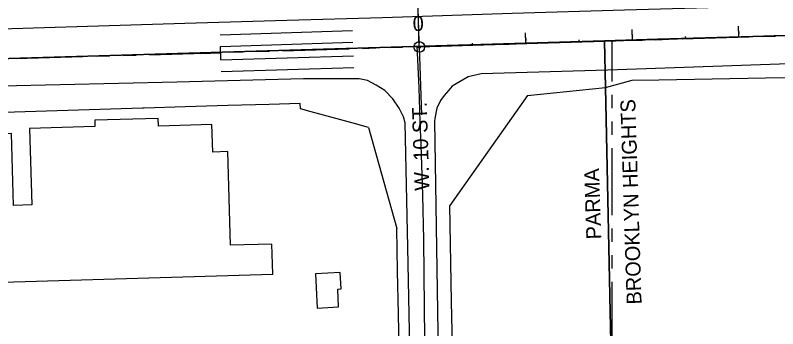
# Model space of a CAD drawing. Extents: x -25029 to 2274964, y -81170 to 687028.
# Drawn here: x -16875 to -16160, y -64731 to -64437 of the extents above; entities that cross this region are included whole.
import ezdxf

# ---------------------------------------------------------------- set-up
doc = ezdxf.new("R2010")
doc.units = 0
for name, color, linetype in [('81911BEA - RW_X_Fee_RW', 7, 'Continuous'), ('BD_X_Canopy', 7, 'Continuous'), ('BLDG', 7, 'Continuous'), ('DIVISIONS', 7, 'Continuous'), ('DV_X_Corp_Line', 7, 'Continuous'), ('GE_X_CL_100', 7, 'Continuous'), ('GE_X_CL_20', 7, 'Continuous'), ('GE_X_CL_2000', 7, 'Continuous'), ('PV_X_EOP', 7, 'Continuous')]:
    doc.layers.add(name, color=color, linetype=linetype)

msp = doc.modelspace()

# ---------------------------------------------------------------- linework, layer by layer
at = {"layer": '81911BEA - RW_X_Fee_RW'}
for p, q in [((-16321.76, -64504.41), (-16296.89, -64497.63)), ((-16395.02, -64512.11), (-16321.76, -64504.41)), ((-16395.02, -64512.11), (-16467.96, -64615.18)), ((-16608.03, -64524.42), (-16608.18, -64519.42)), ((-16544.14, -64541.88), (-16517.56, -64636.72))]:
    msp.add_line(p, q, dxfattribs=at)
for points in [[(-16296.89, -64497.63), (-16271.89, -64497.21), (-16171.69, -64495.53), (-16073.94, -64493.89), (-15953.52, -64491.87)], [(-16608.18, -64519.42), (-16637.17, -64520.3), (-16676.15, -64521.49), (-16716.13, -64522.7), (-16754.62, -64523.87), (-16756.12, -64523.92), (-16796.1, -64525.14), (-16836.08, -64526.35), (-16876.06, -64527.57), (-16916.04, -64528.78), (-16956.03, -64530), (-16976.02, -64530.6), (-16996.01, -64531.21), (-17035.99, -64532.43), (-17075.98, -64533.64), (-17115.96, -64534.86), (-17155.94, -64536.07)], [(-16544.14, -64541.88), (-16558.61, -64537.93), (-16597.95, -64527.18), (-16608.03, -64524.42)], [(-16459.47, -65057.39), (-16460.25, -65016.61), (-16461.02, -64976.62), (-16461.79, -64936.63), (-16462.56, -64896.64), (-16463.32, -64856.64), (-16464.09, -64816.65), (-16465.17, -64760.31), (-16466.23, -64705.12), (-16467.96, -64615.18)], [(-16514.12, -64815.57), (-16516.02, -64716.7), (-16516.79, -64676.71), (-16517.56, -64636.72)]]:
    msp.add_lwpolyline(points, dxfattribs=at)
at = {"layer": 'BD_X_Canopy'}
for p, q in [((-15891.75, -64447.56), (-16496.46, -64466.52)), ((-16683.35, -64455.11), (-16559.09, -64451.11)), ((-16322.65, -64460.72), (-18362.25, -64521.67)), ((-16322.65, -64460.72), (-18362.25, -64521.67)), ((-16683, -64466.07), (-16558.74, -64462.07)), ((-16682.59, -64478.67), (-16683, -64466.07)), ((-16496.46, -64466.52), (-16494.46, -64530.17)), ((-16682.8, -64472.37), (-16701.87, -64472.98)), ((-16682.59, -64478.67), (-16558.33, -64474.67)), ((-16682.24, -64489.6), (-16557.98, -64485.61))]:
    msp.add_line(p, q, dxfattribs=at)
at = {"layer": 'BLDG'}
for points in [[(-16690.29, -64565), (-16691.04, -64539.26), (-16741.17, -64540.74), (-16741.39, -64533.46), (-16800.86, -64535.21), (-16800.69, -64541.07), (-16862.1, -64542.87), (-16859.99, -64614.55), (-16877, -64615.05), (-16878.99, -64547.45), (-16929.44, -64548.93), (-16926.36, -64653.74), (-16973.06, -64655.11), (-16972.06, -64689.34), (-16633.83, -64679.39), (-16634.66, -64651.13), (-16673.56, -64652.27), (-16676.14, -64564.58)], [(-16572.19, -64710.13), (-16573.02, -64693.36), (-16569.83, -64693.2), (-16570.58, -64677.79), (-16593.88, -64678.93), (-16592.31, -64711.12)]]:
    msp.add_lwpolyline(points, close=True, dxfattribs=at)
at = {"layer": 'DIVISIONS'}
for p, q in [((-16249.82, -64458.98), (-16187.34, -64457.14)), ((-16174.85, -64456.77), (-16162.35, -64456.4)), ((-16499.71, -64466.37), (-16437.23, -64464.52)), ((-16424.74, -64464.15), (-16412.24, -64463.78)), ((-16399.75, -64463.41), (-16387.26, -64463.04)), ((-16374.76, -64462.67), (-16312.29, -64460.83)), ((-16315.48, -64498.98), (-16315.48, -64461.33)), ((-16299.79, -64460.46), (-16287.3, -64460.09)), ((-16274.8, -64459.72), (-16262.31, -64459.35)), ((-16674.63, -64471.53), (-16662.14, -64471.16)), ((-16649.64, -64470.79), (-16637.15, -64470.42)), ((-16624.65, -64470.06), (-16562.18, -64468.21)), ((-16549.68, -64467.84), (-16537.19, -64467.47)), ((-16524.7, -64467.1), (-16512.2, -64466.73)), ((-16874.54, -64477.44), (-16812.07, -64475.59)), ((-16799.58, -64475.22), (-16787.08, -64474.85)), ((-16774.59, -64474.48), (-16762.09, -64474.11)), ((-16749.6, -64473.75), (-16687.12, -64471.9)), ((-16315.48, -64523.98), (-16315.48, -64511.48)), ((-16315.48, -64548.98), (-16315.48, -64536.48)), ((-16315.48, -64623.98), (-16315.48, -64561.48)), ((-16315.48, -64648.98), (-16315.48, -64636.48)), ((-16315.48, -64673.98), (-16315.48, -64661.48)), ((-16315.48, -64748.36), (-16315.48, -64686.48))]:
    msp.add_line(p, q, dxfattribs=at)
at = {"layer": 'DV_X_Corp_Line'}
for p, q in [((-16272.67, -64459.2), (-16172.45, -64456.4)), ((-16272.67, -64459.2), (-16172.45, -64456.4)), ((-16172.45, -64456.4), (-16272.67, -64459.2)), ((-16172.45, -64456.4), (-16272.67, -64459.2)), ((-16172.45, -64456.4), (-16074.49, -64453.54)), ((-16172.45, -64456.4), (-16074.49, -64453.54)), ((-16074.49, -64453.54), (-16172.45, -64456.4)), ((-16074.49, -64453.54), (-16172.45, -64456.4)), ((-18362.25, -64521.67), (-16322.65, -64460.72)), ((-18362.25, -64521.67), (-16322.65, -64460.72)), ((-16322.65, -64460.72), (-16272.67, -64459.2)), ((-16322.65, -64460.72), (-16272.67, -64459.2)), ((-16272.67, -64459.2), (-16322.65, -64460.72)), ((-16272.67, -64459.2), (-16322.65, -64460.72)), ((-16321.76, -64504.41), (-16322.65, -64460.72)), ((-16321.76, -64504.41), (-16322.65, -64460.72)), ((-16322.65, -64460.72), (-16321.76, -64504.41)), ((-16322.65, -64460.72), (-16321.76, -64504.41)), ((-16317.79, -64699.06), (-16321.76, -64504.41)), ((-16317.79, -64699.06), (-16321.76, -64504.41)), ((-16321.76, -64504.41), (-16317.79, -64699.06)), ((-16321.76, -64504.41), (-16317.79, -64699.06)), ((-16317.76, -64700.73), (-16317.79, -64699.06)), ((-16317.76, -64700.73), (-16317.79, -64699.06)), ((-16317.79, -64699.06), (-16317.76, -64700.73)), ((-16317.79, -64699.06), (-16317.76, -64700.73)), ((-16316.9, -64742.89), (-16317.76, -64700.73)), ((-16316.9, -64742.89), (-16317.76, -64700.73)), ((-16317.76, -64700.73), (-16316.9, -64742.89)), ((-16317.76, -64700.73), (-16316.9, -64742.89))]:
    msp.add_line(p, q, dxfattribs=at)
at = {"layer": 'GE_X_CL_100'}
for p, q in [((-16496.61, -64461.53), (-16502.45, -64275.54)), ((-16496.46, -64466.52), (-15891.75, -64447.56)), ((-16296.55, -64460.25), (-16296.87, -64450.26)), ((-16196.6, -64457.12), (-16196.92, -64447.12)), ((-16496.46, -64466.52), (-16496.77, -64456.53)), ((-16396.5, -64463.39), (-16396.82, -64453.39))]:
    msp.add_line(p, q, dxfattribs=at)
msp.add_circle((-16496.46, -64466.52), 5, dxfattribs=at)
at = {"layer": 'GE_X_CL_20'}
for p, q in [((-16496.49, -64465.52), (-16498.65, -64396.47)), ((-16496.46, -64466.52), (-16080.48, -64453.48)), ((-16246.58, -64458.69), (-16246.64, -64456.69)), ((-16196.6, -64457.12), (-16196.67, -64455.12)), ((-16496.46, -64466.52), (-16496.52, -64464.52)), ((-16446.48, -64464.96), (-16446.54, -64462.96)), ((-16396.5, -64463.39), (-16396.57, -64461.39)), ((-16346.53, -64461.82), (-16346.59, -64459.82)), ((-16296.55, -64460.25), (-16296.62, -64458.25))]:
    msp.add_line(p, q, dxfattribs=at)
msp.add_circle((-16496.46, -64466.52), 1, dxfattribs=at)
at = {"layer": 'GE_X_CL_2000'}
msp.add_lwpolyline([(-16498.93, -64465.45), (-16496.94, -64504.86), (-16495.96, -64536.65), (-16494.89, -64558.18), (-16493.6, -64605.47), (-16492.64, -64647.25), (-16491.77, -64710.67), (-16491.35, -64767.86), (-16489.26, -64815.61), (-16488.8, -64866.28)], dxfattribs=at)
at = {"layer": 'PV_X_EOP'}
for points in [[(-17828.33, -64478), (-17699.86, -64474.43), (-17508.76, -64468.59), (-17307.41, -64461.65), (-17120.11, -64456.43), (-16939.58, -64451.23), (-16716.48, -64444.25), (-16620.65, -64441.38), (-16530.86, -64438.92), (-16409.46, -64434.71), (-16303.93, -64431.75), (-16158.05, -64427.67), (-15993.39, -64422.94), (-15878.92, -64416.76), (-15876.5, -64416.64)], [(-15856.79, -64474.68), (-15861.47, -64475.16), (-15907.63, -64475.95), (-16020.91, -64479.56), (-16149.68, -64482.18), (-16319.65, -64488.15), (-16438.49, -64491.55), (-16450.56, -64494.49), (-16465.62, -64503.16), (-16468.73, -64506.97), (-16473.25, -64511.97), (-16476.7, -64516.65), (-16480, -64523.74), (-16481.99, -64533.43), (-16482.29, -64536.06), (-16478.96, -64733.61), (-16478.67, -64748.36)], [(-16505.35, -64748.36), (-16507.09, -64654.19), (-16509.85, -64537.44), (-16511.33, -64531.94), (-16515.35, -64523.77), (-16521.34, -64515.16), (-16528.77, -64507.18), (-16537, -64502.2), (-16545.12, -64497.91), (-16553, -64496.43), (-16605.17, -64496.46), (-16724.04, -64499.62), (-16888.03, -64503.38)]]:
    msp.add_lwpolyline(points, dxfattribs=at)

# ---------------------------------------------------------------- texts
at = {"layer": 'GE_X_CL_100'}
for s, rotation, p in [('0', 1.79643, (-16502.49, -64451.71)), ('W. 10 ST.', 91.79643, (-16486.89, -64600.98)), ('BROOKLYN HEIGHTS', 91.79643, (-16287.92, -64707.59)), ('PARMA', 91.79643, (-16325.77, -64646.54))]:
    msp.add_text(s, height=14, rotation=rotation, dxfattribs=at).set_placement(p)
at = {"layer": 'GE_X_CL_20'}
for s, p in [('2', (-16297.69, -64457.29)), ('3', (-16197.78, -64454.15)), ('0', (-16497.66, -64463.56)), ('1', (-16397.18, -64460.41))]:
    msp.add_text(s, height=2.8, rotation=1.79643, dxfattribs=at).set_placement(p)

doc.saveas('drawing.dxf')
